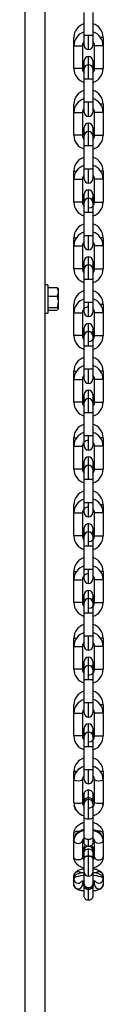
# Model space of a CAD drawing. Header units: inches. Extents: x 170 to 288, y 234 to 248.
# Tile 387 of 480: x 256.164 to 256.2117, y 241.2597 to 241.8596. Entities that reach past the tile are written whole.
import ezdxf

# ---------------------------------------------------------------- set-up
doc = ezdxf.new("R2010")
doc.units = ezdxf.units.IN
doc.header["$LTSCALE"] = 0.25
doc.header["$MEASUREMENT"] = 0
doc.layers.add('STANDARD Z GUIDE MOTOR RH', color=7, linetype='Continuous')

msp = doc.modelspace()

# ---------------------------------------------------------------- linework, layer by layer
at = {"layer": 'STANDARD Z GUIDE MOTOR RH'}
for p, q in [((256.16398, 242.15111), (256.16398, 240.74778)), ((256.17628, 242.15111), (256.17628, 240.74778)), ((256.20018, 241.8444), (256.20018, 241.86401)), ((256.20543, 241.86401), (256.20543, 241.85009)), ((256.19389, 241.84367), (256.19389, 241.84868)), ((256.20018, 241.85009), (256.20281, 241.85009)), ((256.20281, 241.8413), (256.20281, 241.85009)), ((256.20543, 241.85009), (256.20543, 241.84393)), ((256.21173, 241.84868), (256.21017, 241.84868)), ((256.21173, 241.84868), (256.21173, 241.84367)), ((256.19388, 241.82976), (256.19389, 241.84367)), ((256.19389, 241.84367), (256.19913, 241.84367)), ((256.19913, 241.84367), (256.19913, 241.82976)), ((256.20648, 241.82976), (256.20648, 241.84367)), ((256.21173, 241.84367), (256.20648, 241.84367)), ((256.21173, 241.84367), (256.21173, 241.82976)), ((256.20019, 241.8346), (256.20018, 241.83452)), ((256.20018, 241.82455), (256.20018, 241.83452)), ((256.20281, 241.83218), (256.20281, 241.83714)), ((256.20543, 241.83452), (256.20543, 241.82334)), ((256.19913, 241.82976), (256.19388, 241.82976)), ((256.20018, 241.80327), (256.20018, 241.82334)), ((256.20543, 241.82334), (256.20018, 241.82334)), ((256.20543, 241.82334), (256.20543, 241.80943)), ((256.20018, 241.80943), (256.20543, 241.80943)), ((256.20281, 241.80064), (256.20281, 241.80943)), ((256.20543, 241.80943), (256.20543, 241.80327)), ((256.19388, 241.80301), (256.19388, 241.80802)), ((256.19388, 241.7891), (256.19388, 241.80301)), ((256.19913, 241.80301), (256.19913, 241.7891)), ((256.20648, 241.7891), (256.20648, 241.80301)), ((256.21173, 241.80802), (256.21017, 241.80802)), ((256.21173, 241.80802), (256.21173, 241.80301)), ((256.21173, 241.80301), (256.21173, 241.7891)), ((256.20281, 241.79152), (256.20281, 241.79648)), ((256.20018, 241.79394), (256.20018, 241.79386)), ((256.20018, 241.78936), (256.20018, 241.79386)), ((256.20543, 241.79386), (256.20543, 241.78268)), ((256.20018, 241.78268), (256.20018, 241.78885)), ((256.20648, 241.7891), (256.21173, 241.7891)), ((256.20018, 241.76877), (256.20018, 241.78268)), ((256.20381, 241.78268), (256.20018, 241.78268)), ((256.20543, 241.78268), (256.20543, 241.76877)), ((256.19388, 241.76235), (256.19388, 241.76736)), ((256.19388, 241.76736), (256.19545, 241.76736)), ((256.20018, 241.7626), (256.20018, 241.76877)), ((256.20281, 241.75998), (256.20281, 241.76877)), ((256.20543, 241.76877), (256.20543, 241.7626)), ((256.21173, 241.76736), (256.21017, 241.76736)), ((256.21173, 241.76736), (256.21173, 241.76235)), ((256.19388, 241.74844), (256.19388, 241.76235)), ((256.19388, 241.76235), (256.19913, 241.76235)), ((256.19913, 241.76235), (256.19913, 241.74844)), ((256.20648, 241.74844), (256.20648, 241.76235)), ((256.21173, 241.76235), (256.21173, 241.74844)), ((256.20018, 241.75319), (256.20018, 241.75328)), ((256.20018, 241.7487), (256.20018, 241.75319)), ((256.20543, 241.75319), (256.20543, 241.74202)), ((256.20018, 241.74202), (256.20018, 241.74819)), ((256.20018, 241.72811), (256.20018, 241.74202)), ((256.20543, 241.74202), (256.20018, 241.74202)), ((256.20543, 241.74202), (256.20543, 241.72811)), ((256.19388, 241.72169), (256.19388, 241.72669)), ((256.19388, 241.72669), (256.19545, 241.72669)), ((256.20018, 241.72194), (256.20018, 241.72811)), ((256.20018, 241.72811), (256.20543, 241.72811)), ((256.20543, 241.72811), (256.20543, 241.72194)), ((256.21173, 241.72669), (256.21017, 241.72669)), ((256.21173, 241.72669), (256.21173, 241.72169)), ((256.19388, 241.70778), (256.19388, 241.72169)), ((256.19913, 241.72169), (256.19913, 241.70778)), ((256.20648, 241.70778), (256.20648, 241.72169)), ((256.21173, 241.72169), (256.20648, 241.72169)), ((256.21173, 241.72169), (256.21173, 241.70778)), ((256.20018, 241.71262), (256.20018, 241.71253)), ((256.20018, 241.70136), (256.20018, 241.71253)), ((256.20281, 241.71006), (256.20281, 241.71516)), ((256.20543, 241.71253), (256.20543, 241.70136)), ((256.19913, 241.70778), (256.19388, 241.70778)), ((256.20648, 241.70778), (256.21173, 241.70778)), ((256.20018, 241.68745), (256.20018, 241.70136)), ((256.20543, 241.70136), (256.20281, 241.70136)), ((256.20543, 241.70136), (256.20543, 241.68745)), ((256.17795, 241.69811), (256.17628, 241.69811)), ((256.17795, 241.69811), (256.17795, 241.68078)), ((256.17795, 241.69637), (256.18372, 241.69637)), ((256.18372, 241.69637), (256.18428, 241.69375)), ((256.18407, 241.69587), (256.18372, 241.69637)), ((256.18428, 241.69569), (256.18415, 241.69592)), ((256.18428, 241.69569), (256.18428, 241.68319)), ((256.17795, 241.69114), (256.18372, 241.69114)), ((256.17795, 241.68421), (256.18372, 241.68421)), ((256.17795, 241.68252), (256.18372, 241.68252)), ((256.18372, 241.68421), (256.18428, 241.68337)), ((256.18381, 241.68264), (256.18372, 241.68252)), ((256.18415, 241.68297), (256.18428, 241.68319)), ((256.19388, 241.68103), (256.19388, 241.68603)), ((256.20018, 241.68128), (256.20018, 241.68745)), ((256.20018, 241.68745), (256.20543, 241.68745)), ((256.20543, 241.68745), (256.20543, 241.68128)), ((256.21173, 241.68603), (256.21017, 241.68603)), ((256.21173, 241.68603), (256.21173, 241.68103)), ((256.17628, 241.68078), (256.17795, 241.68078)), ((256.19388, 241.66712), (256.19388, 241.68103)), ((256.19913, 241.68103), (256.19913, 241.66712)), ((256.20648, 241.66712), (256.20648, 241.68103)), ((256.21173, 241.68103), (256.21173, 241.66712)), ((256.20018, 241.67195), (256.20018, 241.67187)), ((256.20018, 241.66737), (256.20018, 241.67187)), ((256.20281, 241.6694), (256.20281, 241.6745)), ((256.20543, 241.67187), (256.20543, 241.6607)), ((256.20018, 241.6607), (256.20018, 241.66687)), ((256.20018, 241.64679), (256.20018, 241.6607)), ((256.20543, 241.6607), (256.20018, 241.6607)), ((256.20543, 241.6607), (256.20543, 241.64679)), ((256.20018, 241.64062), (256.20018, 241.64679)), ((256.20018, 241.64679), (256.20281, 241.64679)), ((256.20543, 241.64679), (256.20543, 241.64062)), ((256.19388, 241.64037), (256.19388, 241.64537)), ((256.19388, 241.64537), (256.19545, 241.64537)), ((256.21173, 241.64537), (256.21017, 241.64537)), ((256.21173, 241.64537), (256.21173, 241.64037)), ((256.19388, 241.62646), (256.19388, 241.64037)), ((256.19388, 241.64037), (256.19913, 241.64037)), ((256.19913, 241.64037), (256.19913, 241.62646)), ((256.20648, 241.62646), (256.20648, 241.64037)), ((256.21173, 241.64037), (256.20648, 241.64037)), ((256.21173, 241.64037), (256.21173, 241.62646)), ((256.20018, 241.63129), (256.20018, 241.63121)), ((256.20018, 241.62004), (256.20018, 241.63121)), ((256.20281, 241.62874), (256.20281, 241.63383)), ((256.20543, 241.63121), (256.20543, 241.62004)), ((256.19913, 241.62646), (256.19388, 241.62646)), ((256.20018, 241.60613), (256.20018, 241.62004)), ((256.20543, 241.62004), (256.20018, 241.62004)), ((256.20543, 241.62004), (256.20543, 241.60613)), ((256.19388, 241.59971), (256.19388, 241.60471)), ((256.20018, 241.59996), (256.20018, 241.60613)), ((256.20018, 241.60613), (256.20543, 241.60613)), ((256.20543, 241.60613), (256.20543, 241.59996)), ((256.21173, 241.60471), (256.21017, 241.60471)), ((256.21173, 241.60471), (256.21173, 241.59971)), ((256.19388, 241.5858), (256.19388, 241.59971)), ((256.19913, 241.59971), (256.19913, 241.5858)), ((256.20648, 241.5858), (256.20648, 241.59971)), ((256.21173, 241.59971), (256.21173, 241.5858)), ((256.20281, 241.58808), (256.20281, 241.59317)), ((256.20018, 241.59063), (256.20018, 241.59055)), ((256.20018, 241.57938), (256.20018, 241.59055)), ((256.20543, 241.59008), (256.20543, 241.57938)), ((256.20648, 241.5858), (256.21173, 241.5858)), ((256.20018, 241.56546), (256.20018, 241.57938)), ((256.20381, 241.57938), (256.20018, 241.57938)), ((256.20543, 241.57938), (256.20543, 241.56546)), ((256.19388, 241.55904), (256.19388, 241.56405)), ((256.20018, 241.5593), (256.20018, 241.56546)), ((256.20543, 241.56546), (256.20543, 241.5593)), ((256.21173, 241.56405), (256.21017, 241.56405)), ((256.21173, 241.56405), (256.21173, 241.55904)), ((256.19388, 241.54513), (256.19388, 241.55904)), ((256.19388, 241.55904), (256.19913, 241.55904)), ((256.19913, 241.55904), (256.19913, 241.54513)), ((256.20648, 241.54513), (256.20648, 241.55904)), ((256.21173, 241.55904), (256.21173, 241.54513)), ((256.2028, 241.54755), (256.2028, 241.55251)), ((256.20018, 241.54989), (256.20018, 241.54997)), ((256.20018, 241.53871), (256.20018, 241.54989)), ((256.20543, 241.54808), (256.20543, 241.53871)), ((256.20018, 241.5248), (256.20018, 241.53871)), ((256.20543, 241.53871), (256.20018, 241.53871)), ((256.20543, 241.53871), (256.20543, 241.5248)), ((256.19388, 241.51838), (256.19388, 241.52339)), ((256.19388, 241.52339), (256.19544, 241.52339)), ((256.20018, 241.51864), (256.20018, 241.5248)), ((256.20018, 241.5248), (256.20543, 241.5248)), ((256.20543, 241.5248), (256.20543, 241.51864)), ((256.21173, 241.52339), (256.21016, 241.52339)), ((256.21173, 241.52339), (256.21173, 241.51838)), ((256.19388, 241.50447), (256.19388, 241.51838)), ((256.19913, 241.51838), (256.19913, 241.50447)), ((256.20648, 241.50447), (256.20648, 241.51838)), ((256.21173, 241.51838), (256.20648, 241.51838)), ((256.21173, 241.51838), (256.21173, 241.50447)), ((256.20018, 241.50931), (256.20018, 241.50923)), ((256.20018, 241.49805), (256.20018, 241.50923)), ((256.2028, 241.49977), (256.2028, 241.51185)), ((256.19913, 241.50447), (256.19388, 241.50447)), ((256.20543, 241.50648), (256.20543, 241.49805)), ((256.20648, 241.50447), (256.21173, 241.50447)), ((256.20018, 241.48414), (256.20018, 241.49805)), ((256.20543, 241.49805), (256.2028, 241.49805)), ((256.20543, 241.49805), (256.20543, 241.48414)), ((256.19388, 241.46381), (256.19388, 241.48273)), ((256.20018, 241.47797), (256.20018, 241.48414)), ((256.20018, 241.48414), (256.20543, 241.48414)), ((256.20543, 241.48414), (256.20543, 241.47797)), ((256.21173, 241.48273), (256.21016, 241.48273)), ((256.21173, 241.48273), (256.21173, 241.47772)), ((256.19388, 241.47772), (256.19913, 241.47772)), ((256.19913, 241.47772), (256.19913, 241.46381)), ((256.20648, 241.46381), (256.20648, 241.47772)), ((256.21173, 241.47772), (256.21173, 241.46381)), ((256.20018, 241.46865), (256.20018, 241.46856)), ((256.20018, 241.45739), (256.20018, 241.46856)), ((256.2028, 241.45911), (256.2028, 241.47119)), ((256.20543, 241.46476), (256.20543, 241.45739)), ((256.20018, 241.44348), (256.20018, 241.45739)), ((256.20543, 241.45739), (256.20018, 241.45739)), ((256.20543, 241.45739), (256.20543, 241.44348)), ((256.20018, 241.43731), (256.20018, 241.44348)), ((256.20018, 241.44348), (256.20381, 241.44348)), ((256.20543, 241.44348), (256.20543, 241.43731)), ((256.19388, 241.42315), (256.19388, 241.44207)), ((256.19388, 241.43706), (256.19913, 241.43706)), ((256.19913, 241.43706), (256.19913, 241.42315)), ((256.20648, 241.42315), (256.20648, 241.43706)), ((256.21173, 241.43706), (256.20648, 241.43706)), ((256.21173, 241.44207), (256.21173, 241.43706)), ((256.21173, 241.43706), (256.21173, 241.42315)), ((256.2028, 241.42543), (256.2028, 241.43053)), ((256.20018, 241.42799), (256.20018, 241.4279)), ((256.20018, 241.4234), (256.20018, 241.4279)), ((256.2028, 241.41672), (256.2028, 241.42552)), ((256.19913, 241.42315), (256.19388, 241.42315)), ((256.20018, 241.41672), (256.20018, 241.4229)), ((256.20543, 241.42294), (256.20543, 241.41672)), ((256.20018, 241.40281), (256.20018, 241.41672)), ((256.20543, 241.41672), (256.20543, 241.40281)), ((256.19388, 241.39699), (256.19388, 241.40142)), ((256.20018, 241.39665), (256.20018, 241.40281)), ((256.20543, 241.40281), (256.20543, 241.39665)), ((256.21173, 241.40142), (256.21173, 241.39699)), ((256.19388, 241.38273), (256.19388, 241.39644)), ((256.19913, 241.39644), (256.19919, 241.39712)), ((256.19913, 241.39644), (256.19913, 241.38273)), ((256.19929, 241.39736), (256.1992, 241.39713)), ((256.20641, 241.39712), (256.20648, 241.39644)), ((256.20648, 241.38273), (256.20648, 241.39644)), ((256.21173, 241.39644), (256.21173, 241.38273)), ((256.2028, 241.38449), (256.2028, 241.39031)), ((256.20018, 241.38698), (256.20018, 241.38709)), ((256.20018, 241.38505), (256.20018, 241.38698)), ((256.20018, 241.37368), (256.20018, 241.38673)), ((256.20543, 241.38769), (256.20543, 241.383)), ((256.21159, 241.38121), (256.21173, 241.38273)), ((256.20543, 241.38221), (256.20543, 241.37368)), ((256.21159, 241.38158), (256.21156, 241.38104)), ((256.20018, 241.36155), (256.20018, 241.37368)), ((256.20543, 241.37368), (256.20543, 241.36155)), ((256.19388, 241.36354), (256.194, 241.36468)), ((256.19397, 241.3639), (256.19405, 241.36485)), ((256.19388, 241.3601), (256.19388, 241.36354)), ((256.19388, 241.34945), (256.19388, 241.35952)), ((256.19913, 241.35952), (256.19913, 241.34945)), ((256.20018, 241.35841), (256.20018, 241.36155)), ((256.2028, 241.35578), (256.2028, 241.36027)), ((256.20543, 241.36155), (256.20543, 241.35841)), ((256.20648, 241.34945), (256.20648, 241.35952)), ((256.21173, 241.36354), (256.21173, 241.35965)), ((256.21173, 241.35952), (256.21173, 241.34945)), ((256.20018, 241.34623), (256.20018, 241.35486)), ((256.2028, 241.3378), (256.2028, 241.34983)), ((256.20018, 241.3257), (256.20018, 241.34502)), ((256.20543, 241.34079), (256.20543, 241.3257)), ((256.19388, 241.33621), (256.19388, 241.33793)), ((256.19388, 241.33267), (256.19388, 241.33608)), ((256.19913, 241.33463), (256.19913, 241.33267)), ((256.20648, 241.33267), (256.20648, 241.33464)), ((256.21173, 241.33793), (256.21173, 241.33619)), ((256.21173, 241.33608), (256.21173, 241.33267)), ((256.2028, 241.32958), (256.2028, 241.33078)), ((256.2028, 241.32308), (256.2028, 241.32957)), ((256.20543, 241.33165), (256.20542, 241.33165))]:
    msp.add_line(p, q, dxfattribs=at)
at = {"layer": 'STANDARD Z GUIDE MOTOR RH', "flags": 128}
for points in [[(256.20281, 241.85009), (256.20381, 241.85009), (256.20543, 241.85009)], [(256.20018, 241.84393), (256.20018, 241.84405), (256.20018, 241.8444)], [(256.20281, 241.83214), (256.2018, 241.83194), (256.20097, 241.83138)], [(256.20281, 241.82334), (256.20281, 241.83147), (256.20281, 241.83197), (256.20281, 241.83214)], [(256.20648, 241.82976), (256.21011, 241.82976), (256.21096, 241.82976), (256.21173, 241.82976)], [(256.20018, 241.82334), (256.20018, 241.82455)], [(256.19388, 241.80301), (256.19651, 241.80301), (256.19751, 241.80301), (256.19913, 241.80301)], [(256.21173, 241.80301), (256.20725, 241.80301), (256.20668, 241.80301), (256.20648, 241.80301)], [(256.20281, 241.79148), (256.2018, 241.79128), (256.20097, 241.79072)], [(256.20281, 241.78268), (256.20281, 241.7889), (256.20281, 241.78999), (256.20281, 241.79148)], [(256.19913, 241.7891), (256.19408, 241.7891), (256.19388, 241.7891)], [(256.20543, 241.78268), (256.20466, 241.78268), (256.20381, 241.78268)], [(256.20018, 241.76877), (256.20095, 241.76877), (256.2018, 241.76877), (256.20543, 241.76877)], [(256.21173, 241.76235), (256.21153, 241.76235), (256.21096, 241.76235), (256.20648, 241.76235)], [(256.20281, 241.74703), (256.20281, 241.74874), (256.20281, 241.75582)], [(256.19913, 241.74844), (256.19836, 241.74844), (256.19751, 241.74844), (256.19388, 241.74844)], [(256.20281, 241.75081), (256.2018, 241.75061), (256.20097, 241.75006)], [(256.20281, 241.74202), (256.20281, 241.74824), (256.20281, 241.74933)], [(256.20648, 241.74844), (256.2081, 241.74844), (256.20911, 241.74844), (256.21173, 241.74844)], [(256.20281, 241.71932), (256.20281, 241.72639), (256.20281, 241.72811)], [(256.19388, 241.72169), (256.19408, 241.72169), (256.19465, 241.72169), (256.19913, 241.72169)], [(256.20281, 241.71015), (256.2018, 241.70995), (256.20097, 241.7094)], [(256.20281, 241.70136), (256.20281, 241.70624), (256.20281, 241.70758), (256.20281, 241.71015)], [(256.20281, 241.70136), (256.2018, 241.70136), (256.20018, 241.70136)], [(256.20281, 241.67866), (256.20281, 241.68573), (256.20281, 241.68745)], [(256.19388, 241.68103), (256.19836, 241.68103), (256.19893, 241.68103), (256.19913, 241.68103)], [(256.21173, 241.68103), (256.21011, 241.68103), (256.20911, 241.68103), (256.20648, 241.68103)], [(256.19913, 241.66712), (256.19651, 241.66712), (256.1955, 241.66712), (256.19388, 241.66712)], [(256.20281, 241.66949), (256.2018, 241.66929), (256.20097, 241.66874)], [(256.20281, 241.6607), (256.20281, 241.66406), (256.20281, 241.66558), (256.20281, 241.66949)], [(256.20648, 241.66712), (256.20668, 241.66712), (256.20725, 241.66712), (256.21173, 241.66712)], [(256.20281, 241.63799), (256.20281, 241.64342), (256.20281, 241.64507), (256.20281, 241.64679)], [(256.20281, 241.64679), (256.20381, 241.64679), (256.20543, 241.64679)], [(256.20281, 241.62883), (256.2018, 241.62863), (256.20097, 241.62808)], [(256.20281, 241.62004), (256.20281, 241.6234), (256.20281, 241.62492), (256.20281, 241.62883)], [(256.20648, 241.62646), (256.21011, 241.62646), (256.21096, 241.62646), (256.21173, 241.62646)], [(256.19388, 241.60471), (256.19408, 241.60471), (256.19544, 241.60471)], [(256.20281, 241.59733), (256.20281, 241.60276), (256.20281, 241.60441), (256.20281, 241.60613)], [(256.19388, 241.59971), (256.19651, 241.59971), (256.19751, 241.59971), (256.19913, 241.59971)], [(256.21173, 241.59971), (256.2081, 241.59971), (256.20725, 241.59971), (256.20648, 241.59971)], [(256.20281, 241.58817), (256.2018, 241.58797), (256.20097, 241.58742)], [(256.2028, 241.57938), (256.2028, 241.58109), (256.20281, 241.58274), (256.20281, 241.58817)], [(256.20543, 241.59055), (256.20543, 241.59043), (256.20543, 241.59008)], [(256.19913, 241.5858), (256.19465, 241.5858), (256.19408, 241.5858), (256.19388, 241.5858)], [(256.20543, 241.57938), (256.20466, 241.57938), (256.20381, 241.57938)], [(256.20018, 241.56546), (256.20095, 241.56546), (256.2018, 241.56546), (256.20543, 241.56546)], [(256.2028, 241.55667), (256.2028, 241.56058), (256.2028, 241.5621), (256.2028, 241.56546)], [(256.21173, 241.55904), (256.21153, 241.55904), (256.21096, 241.55904), (256.20648, 241.55904)], [(256.19913, 241.54513), (256.19893, 241.54513), (256.19836, 241.54513), (256.19388, 241.54513)], [(256.2028, 241.54751), (256.2018, 241.54731), (256.20097, 241.54675)], [(256.2028, 241.53871), (256.2028, 241.54043), (256.2028, 241.54208), (256.2028, 241.54751)], [(256.20543, 241.54989), (256.20543, 241.54885), (256.20543, 241.54808)], [(256.20648, 241.54513), (256.2081, 241.54513), (256.2091, 241.54513), (256.21173, 241.54513)], [(256.2028, 241.51601), (256.2028, 241.51859), (256.2028, 241.51992), (256.2028, 241.5248)], [(256.19388, 241.51838), (256.19465, 241.51838), (256.1955, 241.51838), (256.19913, 241.51838)], [(256.20543, 241.50923), (256.20543, 241.50742), (256.20543, 241.50648)], [(256.2028, 241.50685), (256.2018, 241.50665), (256.20097, 241.50609)], [(256.2028, 241.49805), (256.2018, 241.49805), (256.20018, 241.49805)], [(256.2028, 241.49805), (256.2028, 241.49977)], [(256.19388, 241.48273), (256.19465, 241.48273), (256.19544, 241.48273)], [(256.2028, 241.47535), (256.2028, 241.47792), (256.2028, 241.47926), (256.2028, 241.48414)], [(256.21173, 241.47772), (256.21011, 241.47772), (256.2091, 241.47772), (256.20648, 241.47772)], [(256.20543, 241.46856), (256.20543, 241.46582), (256.20543, 241.46476)], [(256.19913, 241.46381), (256.19751, 241.46381), (256.1965, 241.46381), (256.19388, 241.46381)], [(256.2028, 241.46618), (256.2018, 241.46598), (256.20096, 241.46543)], [(256.20648, 241.46381), (256.20668, 241.46381), (256.20725, 241.46381), (256.21173, 241.46381)], [(256.2028, 241.45739), (256.2028, 241.45911)], [(256.2028, 241.43469), (256.2028, 241.43617), (256.2028, 241.43726), (256.2028, 241.44348)], [(256.20381, 241.44348), (256.20466, 241.44348), (256.20543, 241.44348)], [(256.21173, 241.44207), (256.21153, 241.44206), (256.21016, 241.44206)], [(256.2028, 241.42552), (256.2018, 241.42532), (256.20096, 241.42477)], [(256.20543, 241.4279), (256.20543, 241.42409), (256.20543, 241.42294)], [(256.20648, 241.42315), (256.21096, 241.42315), (256.21153, 241.42315), (256.21173, 241.42315)], [(256.2028, 241.39403), (256.2028, 241.39469), (256.2028, 241.3955), (256.2028, 241.40281)], [(256.20018, 241.38673), (256.20018, 241.38714), (256.20018, 241.38769)], [(256.2028, 241.37239), (256.2028, 241.37397), (256.2028, 241.37565), (256.2028, 241.38436)], [(256.2028, 241.37239), (256.2018, 241.37249), (256.20095, 241.37277), (256.20038, 241.37318), (256.20018, 241.37368)], [(256.20543, 241.37368), (256.20523, 241.37318), (256.20466, 241.37277), (256.20381, 241.37249), (256.2028, 241.37239)], [(256.20018, 241.36562), (256.19931, 241.3654), (256.19779, 241.36481), (256.19645, 241.36402), (256.19536, 241.36305), (256.19455, 241.36195), (256.19405, 241.36076), (256.19388, 241.35952)], [(256.19388, 241.36354), (256.19408, 241.36418), (256.19465, 241.36473), (256.1955, 241.36509), (256.1965, 241.36522), (256.19729, 241.36514)], [(256.21173, 241.35952), (256.21156, 241.36076), (256.21106, 241.36195), (256.21024, 241.36305), (256.20915, 241.36402), (256.20782, 241.36481), (256.2063, 241.3654), (256.20543, 241.36562)], [(256.21173, 241.36354), (256.21153, 241.36418), (256.21096, 241.36473), (256.21011, 241.36509), (256.2091, 241.36522), (256.20832, 241.36514)], [(256.21149, 241.36507), (256.21156, 241.36485), (256.21173, 241.36354)], [(256.19388, 241.35952), (256.19408, 241.35883), (256.19465, 241.35824), (256.1955, 241.35785), (256.1965, 241.35771), (256.19751, 241.35785), (256.19836, 241.35824), (256.19893, 241.35883), (256.19913, 241.35952)], [(256.20018, 241.36155), (256.20038, 241.36106), (256.20095, 241.36064), (256.2018, 241.36036), (256.2028, 241.36027)], [(256.2028, 241.36027), (256.20381, 241.36036), (256.20466, 241.36064), (256.20523, 241.36106), (256.20543, 241.36155)], [(256.21173, 241.35952), (256.21153, 241.35883), (256.21096, 241.35824), (256.21011, 241.35785), (256.2091, 241.35771), (256.2081, 241.35785), (256.20724, 241.35824), (256.20668, 241.35883), (256.20648, 241.35952)], [(256.2028, 241.35006), (256.2028, 241.35353), (256.2028, 241.35412), (256.2028, 241.35441)], [(256.20543, 241.35486), (256.20543, 241.34129), (256.20543, 241.34016)], [(256.19913, 241.34945), (256.19893, 241.34876), (256.19836, 241.34817), (256.19751, 241.34778), (256.1965, 241.34764), (256.1955, 241.34778), (256.19465, 241.34817), (256.19408, 241.34876), (256.19388, 241.34945)], [(256.2028, 241.35006), (256.2018, 241.34996), (256.20095, 241.34967), (256.20038, 241.34924), (256.20018, 241.34873)], [(256.2028, 241.34983), (256.2018, 241.34973), (256.20095, 241.34944), (256.20038, 241.34901), (256.20018, 241.34851)], [(256.20543, 241.34873), (256.20523, 241.34924), (256.20466, 241.34967), (256.20381, 241.34996), (256.2028, 241.35006)], [(256.20543, 241.34851), (256.20523, 241.34901), (256.20466, 241.34944), (256.20381, 241.34973), (256.2028, 241.34983)], [(256.20648, 241.34945), (256.20668, 241.34876), (256.20724, 241.34817), (256.2081, 241.34778), (256.2091, 241.34764), (256.21011, 241.34778), (256.21096, 241.34817), (256.21153, 241.34876), (256.21173, 241.34945)], [(256.20018, 241.34502), (256.20018, 241.34623)], [(256.20543, 241.342), (256.20543, 241.34079)], [(256.20543, 241.34166), (256.20543, 241.34078)], [(256.20018, 241.33814), (256.19931, 241.33806), (256.19779, 241.33787), (256.19645, 241.3376), (256.19536, 241.33727), (256.19455, 241.3369), (256.19405, 241.3365), (256.19388, 241.33608)], [(256.21173, 241.33608), (256.21156, 241.3365), (256.21106, 241.3369), (256.21024, 241.33727), (256.20915, 241.3376), (256.20782, 241.33787), (256.2063, 241.33806), (256.20543, 241.33814)]]:
    msp.add_lwpolyline(points, dxfattribs=at)
at = {"layer": 'STANDARD Z GUIDE MOTOR RH'}
for centre, radius, start, end in [((256.20268, 241.84868), 0.00879, 106.47325, 179.99914), ((256.20294, 241.84868), 0.00879, 359.99914, 73.52503), ((256.20268, 241.84367), 0.00879, 106.47325, 179.99914), ((256.20294, 241.84367), 0.00879, 359.99914, 73.52503), ((256.20268, 241.84367), 0.00354, 134.72566, 179.99914), ((255.35644, 241.84518), 0.84375, 359.91516, 0.06901), ((256.20294, 241.84367), 0.00354, 359.99914, 45.27422), ((256.20281, 241.84393), 0.00262, 179.99914, 359.99912), ((256.20268, 241.83477), 0.00354, 179.99914, 225.27423), ((256.20281, 241.83452), 0.00262, 359.99914, 179.99914), ((256.20294, 241.83477), 0.00354, 314.7227, 359.99914), ((256.20268, 241.82976), 0.00879, 179.99914, 253.52503), ((256.20268, 241.82976), 0.00354, 179.99914, 225.27422), ((256.20281, 241.82951), 0.00262, 359.99914, 179.99914), ((256.20281, 241.82951), 0.00262, 134.47583, 179.99914), ((256.20294, 241.82976), 0.00354, 314.72299, 359.99914), ((256.20294, 241.82976), 0.00879, 286.47325, 359.99914), ((256.20268, 241.80802), 0.00879, 106.47325, 179.99914), ((256.20294, 241.80802), 0.00879, 359.99914, 73.52503), ((256.20268, 241.80301), 0.00879, 106.47325, 179.99914), ((256.20294, 241.80301), 0.00879, 359.99914, 73.52503), ((256.20268, 241.80301), 0.00354, 134.7248, 179.99914), ((256.20281, 241.80327), 0.00262, 179.99914, 359.99912), ((256.20294, 241.80301), 0.00354, 359.99914, 45.27516), ((256.20281, 241.79386), 0.00262, 359.99914, 179.99914), ((256.20268, 241.79411), 0.00354, 179.99914, 225.27545), ((256.20281, 241.78885), 0.00262, 359.99914, 179.99914), ((256.20281, 241.78885), 0.00262, 134.47583, 179.99914), ((256.20294, 241.79411), 0.00354, 314.72378, 359.99914), ((256.20268, 241.7891), 0.00879, 179.99914, 253.52503), ((256.20268, 241.7891), 0.00354, 179.99914, 225.27306), ((256.20294, 241.7891), 0.00354, 314.72485, 359.99914), ((256.20294, 241.7891), 0.00879, 286.47325, 359.99914), ((256.20268, 241.76736), 0.00879, 106.47325, 179.99914), ((256.20294, 241.76736), 0.00879, 359.99914, 73.52503), ((256.20268, 241.76235), 0.00879, 106.47325, 179.99914), ((256.20294, 241.76235), 0.00879, 359.99914, 73.52503), ((256.20268, 241.76235), 0.00354, 134.72535, 179.99914), ((256.20281, 241.7626), 0.00262, 179.99914, 359.99912), ((256.20294, 241.76235), 0.00354, 359.99914, 45.27511), ((256.20281, 241.75319), 0.00262, 359.99914, 179.99914), ((256.20268, 241.74844), 0.00879, 179.99914, 253.52503), ((256.20268, 241.75345), 0.00354, 179.99914, 225.27423), ((256.20268, 241.74844), 0.00354, 179.99914, 225.27422), ((256.20281, 241.74819), 0.00262, 359.99914, 179.99914), ((256.20281, 241.74819), 0.00262, 134.47583, 179.99914), ((256.20294, 241.74844), 0.00354, 269.99914, 359.99914), ((256.20294, 241.75345), 0.00354, 295.18528, 359.99914), ((256.20294, 241.74844), 0.00879, 286.47325, 359.99914), ((256.20268, 241.72669), 0.00879, 106.47325, 179.99914), ((256.20294, 241.72669), 0.00879, 359.99914, 73.52503), ((256.20268, 241.72169), 0.00879, 106.47325, 179.99914), ((256.20294, 241.72169), 0.00879, 359.99914, 73.52503), ((256.20268, 241.72169), 0.00354, 134.72555, 179.99914), ((256.20281, 241.72194), 0.00262, 179.99914, 359.99912), ((256.20294, 241.72169), 0.00354, 359.99914, 45.27422), ((256.20268, 241.71278), 0.00354, 179.99914, 225.27452), ((256.20281, 241.71253), 0.00262, 359.99914, 179.99914), ((256.20294, 241.71278), 0.00354, 314.72287, 359.99914), ((256.20268, 241.70778), 0.00879, 179.99914, 253.52503), ((256.20268, 241.70778), 0.00354, 179.99914, 225.27422), ((256.20281, 241.70753), 0.00262, 359.99914, 179.99914), ((256.20281, 241.70753), 0.00262, 134.47583, 179.99914), ((256.20294, 241.70778), 0.00354, 314.72315, 359.99914), ((256.20294, 241.70778), 0.00879, 286.47325, 359.99914), ((256.20268, 241.68603), 0.00879, 106.47325, 179.99914), ((256.20294, 241.68603), 0.00879, 359.99914, 73.52503), ((256.20268, 241.68103), 0.00879, 106.47325, 179.99914), ((256.20294, 241.68103), 0.00879, 359.99914, 73.52503), ((256.20268, 241.68103), 0.00354, 89.99914, 179.99914), ((256.20294, 241.68103), 0.00354, 359.99914, 45.27422), ((256.20281, 241.68128), 0.00262, 179.99914, 359.99912), ((256.20268, 241.67212), 0.00354, 179.99914, 225.27423), ((256.20281, 241.67187), 0.00262, 359.99914, 179.99914), ((256.20294, 241.67212), 0.00354, 295.18049, 359.99914), ((256.20268, 241.66712), 0.00879, 179.99914, 253.52503), ((256.20268, 241.66712), 0.00354, 179.99914, 225.27368), ((256.20281, 241.66687), 0.00262, 359.99914, 179.99914), ((256.20281, 241.66687), 0.00262, 134.47583, 179.99914), ((256.20294, 241.66712), 0.00354, 269.99914, 359.99914), ((256.20294, 241.66712), 0.00879, 286.47325, 359.99914), ((256.20267, 241.64537), 0.00879, 106.47325, 179.99914), ((256.20294, 241.64537), 0.00879, 359.99914, 73.52503), ((256.20267, 241.64037), 0.00879, 106.47325, 179.99914), ((256.20294, 241.64037), 0.00879, 359.99914, 73.52503), ((256.20267, 241.64037), 0.00354, 134.72533, 179.99914), ((256.20281, 241.64062), 0.00262, 179.99914, 359.99912), ((256.20294, 241.64037), 0.00354, 359.99914, 45.27486), ((256.20267, 241.63146), 0.00354, 179.99914, 225.27487), ((256.20281, 241.63121), 0.00262, 359.99914, 179.99914), ((256.20281, 241.6262), 0.00262, 359.99914, 179.99914), ((256.20294, 241.63146), 0.00354, 314.72491, 359.99914), ((256.20267, 241.62646), 0.00879, 179.99914, 253.52503), ((256.20267, 241.62646), 0.00354, 179.99914, 225.27422), ((256.20281, 241.6262), 0.00262, 134.47583, 179.99914), ((256.20294, 241.62646), 0.00354, 314.72312, 359.99914), ((256.20294, 241.62646), 0.00879, 286.47325, 359.99914), ((256.20267, 241.60471), 0.00879, 106.47325, 179.99914), ((256.20294, 241.60471), 0.00879, 359.99914, 73.52503), ((256.20267, 241.59971), 0.00879, 106.47325, 179.99914), ((256.20294, 241.59971), 0.00879, 359.99914, 73.52503), ((256.20267, 241.59971), 0.00354, 89.99914, 179.99914), ((256.20281, 241.59996), 0.00262, 179.99914, 359.99912), ((256.20294, 241.59971), 0.00354, 359.99914, 45.27563), ((256.20281, 241.59055), 0.00262, 359.99914, 179.99914), ((256.20267, 241.5908), 0.00354, 179.99914, 225.2744), ((256.20281, 241.58554), 0.00262, 359.99914, 179.99914), ((256.20281, 241.58554), 0.00262, 134.47583, 179.99914), ((256.20294, 241.5908), 0.00354, 314.7227, 359.99914), ((256.20267, 241.5858), 0.00879, 179.99914, 253.52503), ((256.20267, 241.5858), 0.00354, 179.99914, 225.27298), ((256.20294, 241.5858), 0.00354, 314.72569, 359.99914), ((256.20294, 241.5858), 0.00879, 286.47325, 359.99914), ((256.20267, 241.56405), 0.00879, 106.47325, 179.99914), ((256.20294, 241.56405), 0.00879, 359.99914, 73.52503), ((256.20267, 241.55904), 0.00879, 106.47325, 179.99914), ((256.20267, 241.55904), 0.00354, 89.99914, 179.99914), ((256.20294, 241.55904), 0.00879, 359.99914, 73.52503), ((256.2028, 241.5593), 0.00262, 179.99914, 359.99912), ((256.20294, 241.55904), 0.00354, 359.99914, 45.27422), ((256.2028, 241.54989), 0.00262, 359.99914, 179.99914), ((256.20267, 241.54513), 0.00879, 179.99914, 253.52503), ((256.20267, 241.55014), 0.00354, 179.99914, 225.27423), ((256.20267, 241.54513), 0.00354, 179.99914, 225.27308), ((256.2028, 241.54488), 0.00262, 359.99914, 179.99914), ((256.2028, 241.54488), 0.00262, 134.47583, 179.99914), ((256.20294, 241.54513), 0.00354, 269.99914, 359.99914), ((256.20294, 241.55014), 0.00354, 295.18078, 359.99914), ((256.20294, 241.54513), 0.00879, 286.47325, 359.99914), ((256.20267, 241.52339), 0.00879, 106.47325, 179.99914), ((256.20267, 241.51838), 0.00879, 106.47325, 179.99914), ((256.20294, 241.52339), 0.00879, 359.99914, 73.52503), ((256.20294, 241.51838), 0.00879, 359.99914, 73.52503), ((256.20267, 241.51838), 0.00354, 89.99914, 179.99914), ((256.20294, 241.51838), 0.00354, 359.99914, 45.2749), ((256.2028, 241.51864), 0.00262, 179.99914, 359.99912), ((256.20267, 241.50948), 0.00354, 179.99914, 225.27539), ((256.2028, 241.50923), 0.00262, 359.99914, 179.99914), ((256.20294, 241.50948), 0.00354, 295.18439, 359.99914), ((256.20267, 241.50447), 0.00879, 179.99914, 253.52503), ((256.20267, 241.50447), 0.00354, 179.99914, 225.27422), ((256.2028, 241.50422), 0.00262, 359.99914, 179.99914), ((256.2028, 241.50422), 0.00262, 134.47583, 179.99914), ((256.20294, 241.50447), 0.00354, 269.99914, 359.99914), ((256.20294, 241.50447), 0.00879, 286.47325, 359.99914), ((256.20267, 241.48273), 0.00879, 106.47325, 179.99914), ((256.20293, 241.48273), 0.00879, 359.99914, 73.52503), ((256.20267, 241.47772), 0.00879, 106.47325, 179.99914), ((256.20293, 241.47772), 0.00879, 359.99914, 73.52503), ((256.20267, 241.47772), 0.00354, 134.7254, 179.99914), ((256.20293, 241.47772), 0.00354, 359.99914, 45.27422), ((256.2028, 241.47797), 0.00262, 179.99914, 359.99912), ((256.20267, 241.46882), 0.00354, 179.99914, 225.27423), ((256.2028, 241.46856), 0.00262, 359.99914, 179.99914), ((256.20293, 241.46882), 0.00354, 295.18519, 359.99914), ((256.20267, 241.46381), 0.00879, 179.99914, 253.52503), ((256.20267, 241.46381), 0.00354, 179.99914, 225.27422), ((256.2028, 241.46356), 0.00262, 359.99914, 179.99914), ((256.2028, 241.46356), 0.00262, 134.47583, 179.99914), ((256.20293, 241.46381), 0.00354, 269.99914, 359.99914), ((256.20293, 241.46381), 0.00879, 286.47325, 359.99914), ((256.20267, 241.44207), 0.00879, 106.47325, 179.99914), ((256.20293, 241.44207), 0.00879, 359.99914, 73.52503), ((256.20267, 241.43706), 0.00879, 106.47325, 179.99914), ((256.20293, 241.43706), 0.00879, 359.99914, 73.52503), ((256.20267, 241.43706), 0.00354, 134.72469, 179.99914), ((256.2028, 241.43731), 0.00262, 179.99914, 359.99912), ((256.20293, 241.43706), 0.00354, 359.99914, 45.27422), ((256.2028, 241.4279), 0.00262, 359.99914, 179.99914), ((256.20267, 241.42815), 0.00354, 179.99914, 225.27514), ((256.2028, 241.4229), 0.00262, 90.00224, 179.99435), ((256.20279, 241.4229), 0.00261, 134.341, 180.12528), ((256.2028, 241.4229), 0.00262, 359.99206, 90.00452), ((256.20293, 241.42815), 0.00354, 295.1827, 359.99914), ((256.20267, 241.42315), 0.00879, 179.99914, 253.52503), ((256.20267, 241.42315), 0.00354, 179.99914, 225.27422), ((256.20293, 241.42315), 0.00354, 269.99914, 359.99914), ((256.20293, 241.42315), 0.00879, 286.47325, 359.99914), ((256.20222, 242.18577), 0.76904, 269.84758, 270.04314), ((256.20345, 242.15965), 0.74293, 269.95003, 270.15243), ((256.20265, 241.4014), 0.00877, 106.34627, 179.91086), ((256.20296, 241.40141), 0.00876, 0.06565, 73.67346), ((256.20256, 241.39641), 0.00868, 105.9366, 179.76056), ((256.19555, 241.39544), 0.00621, 87.53455, 105.63845), ((256.20218, 242.17365), 0.77084, 269.85123, 270.04633), ((256.20349, 242.10458), 0.70177, 269.94409, 270.15837), ((256.20302, 241.39639), 0.0087, 0.33018, 74.89263), ((256.21005, 241.39543), 0.00622, 74.37612, 92.44175), ((256.1965, 241.40261), 0.0067, 246.92305, 293.07353), ((256.2028, 241.39665), 0.00262, 180.01303, 0.02021), ((256.2091, 241.4026), 0.0067, 246.91913, 293.07746), ((256.1965, 241.38889), 0.0067, 246.92569, 293.07431), ((256.20257, 241.38278), 0.0087, 180.31182, 249.48805), ((256.20267, 241.38757), 0.00354, 180.12208, 225.30788), ((256.20263, 241.38274), 0.0035, 180.26827, 225.5752), ((256.20148, 241.38371), 0.00138, 100.66066, 160.73631), ((256.20264, 241.38202), 0.00247, 86.34714, 175.80094), ((256.20264, 241.3819), 0.00247, 86.34714, 175.80094), ((256.20296, 241.38202), 0.00247, 4.18472, 93.66043), ((256.20296, 241.3819), 0.00247, 4.18218, 93.65909), ((256.20296, 241.38275), 0.00352, 269.59766, 359.59225), ((256.20414, 241.38372), 0.00136, 19.06705, 78.53366), ((256.20292, 241.38757), 0.00355, 314.80184, 359.7682), ((255.49951, 241.38288), 0.70592, 359.94523, 0.00949), ((256.2091, 241.38889), 0.0067, 246.92569, 293.07431), ((256.20252, 241.35357), 0.00235, 96.29776, 174.73833), ((256.20301, 241.35354), 0.00243, 5.96206, 94.92443), ((256.20144, 241.34957), 0.00231, 182.91488, 236.98933), ((256.20411, 241.3496), 0.00237, 303.77222, 356.33409), ((256.19651, 241.33782), 0.00263, 49.85079, 177.43229), ((256.19651, 241.33616), 0.00264, 181.79055, 315.07637), ((256.20263, 241.34026), 0.00247, 184.51405, 273.88352), ((256.20297, 241.34026), 0.00246, 266.10769, 355.49758), ((256.2091, 241.33615), 0.00263, 226.60561, 358.44409), ((256.20909, 241.33782), 0.00263, 2.55651, 129.88208), ((256.1965, 241.33274), 0.00263, 181.42133, 358.57525), ((256.20027, 241.33342), 0.00137, 213.02028, 266.68844), ((256.20263, 241.33324), 0.00246, 184.50242, 273.89231), ((256.20297, 241.33324), 0.00246, 266.09907, 355.49943), ((256.20524, 241.33357), 0.00153, 275.9048, 324.07382), ((256.2091, 241.33274), 0.00263, 181.41781, 358.57877)]:
    msp.add_arc(centre, radius, start, end, dxfattribs=at)
for points, knots in [([(256.18428, 241.69375), (256.18428, 241.69369), (256.18427, 241.69281), (256.18399, 241.69194), (256.18372, 241.69114)], [0, 0, 0, 0, 0.070193, 1, 1, 1, 1]), ([(256.18372, 241.69114), (256.18394, 241.6903), (256.18424, 241.68916), (256.18427, 241.68799), (256.18428, 241.68768)], [0, 0, 0, 0, 0.731378, 1, 1, 1, 1]), ([(256.18428, 241.68768), (256.18422, 241.68681), (256.18414, 241.68563), (256.18381, 241.68451), (256.18372, 241.68421)], [0, 0, 0, 0, 0.742464, 1, 1, 1, 1]), ([(256.18428, 241.68337), (256.18428, 241.68335), (256.18428, 241.68323), (256.18417, 241.68311), (256.18407, 241.68302)], [0, 0, 0, 0, 0.168511, 1, 1, 1, 1]), ([(256.19458, 241.39974), (256.19459, 241.39977), (256.19481, 241.4009), (256.19646, 241.40269), (256.19848, 241.40438), (256.19989, 241.40461), (256.20018, 241.40465)], [0, 0, 0, 0, 0.0122, 0.451097, 0.889467, 1, 1, 1, 1]), ([(256.20527, 241.40468), (256.2056, 241.40463), (256.20706, 241.4044), (256.20891, 241.40312), (256.20981, 241.40165), (256.21012, 241.40114)], [0, 0, 0, 0, 0.163752, 0.709385, 1, 1, 1, 1]), ([(256.20018, 241.39884), (256.19997, 241.39864), (256.19955, 241.39823), (256.19938, 241.39766), (256.19929, 241.39736)], [0, 0, 0, 0, 0.472318, 1, 1, 1, 1]), ([(256.20633, 241.39732), (256.20624, 241.39763), (256.20607, 241.39821), (256.20563, 241.39864), (256.20543, 241.39884)], [0, 0, 0, 0, 0.538886, 1, 1, 1, 1]), ([(256.20018, 241.38769), (256.20022, 241.38803), (256.2003, 241.38874), (256.20096, 241.38965), (256.2019, 241.39025), (256.20262, 241.39029), (256.20297, 241.39031)], [0, 0, 0, 0, 0.239268, 0.5, 0.760684, 1, 1, 1, 1]), ([(256.20264, 241.39031), (256.20298, 241.39029), (256.2037, 241.39025), (256.20465, 241.38965), (256.20531, 241.38874), (256.20539, 241.38803), (256.20543, 241.38769)], [0, 0, 0, 0, 0.239239, 0.500002, 0.7607, 1, 1, 1, 1]), ([(256.19916, 241.38266), (256.19918, 241.38234), (256.19923, 241.38165), (256.19964, 241.38083), (256.20004, 241.38045), (256.20018, 241.38032)], [0, 0, 0, 0, 0.375832, 0.790158, 1, 1, 1, 1]), ([(256.20018, 241.383), (256.20022, 241.38334), (256.2003, 241.38405), (256.20096, 241.38496), (256.2019, 241.38556), (256.20262, 241.3856), (256.20297, 241.38562)], [0, 0, 0, 0, 0.239259, 0.500023, 0.760698, 1, 1, 1, 1]), ([(256.20264, 241.38562), (256.20298, 241.3856), (256.2037, 241.38556), (256.20465, 241.38496), (256.20531, 241.38405), (256.20539, 241.38334), (256.20543, 241.383)], [0, 0, 0, 0, 0.239296, 0.499983, 0.760711, 1, 1, 1, 1]), ([(256.20529, 241.38018), (256.20535, 241.38022), (256.20582, 241.38051), (256.20635, 241.38145), (256.20646, 241.38235), (256.20652, 241.38281)], [0, 0, 0, 0, 0.078802, 0.54004, 1, 1, 1, 1]), ([(256.2117, 241.38273), (256.21171, 241.38262), (256.21177, 241.38186), (256.21149, 241.38051), (256.21084, 241.37881), (256.21017, 241.37766), (256.20967, 241.37717), (256.20959, 241.37708)], [0, 0, 0, 0, 0.053858, 0.368298, 0.657425, 0.944069, 1, 1, 1, 1]), ([(256.19548, 241.37785), (256.19536, 241.37798), (256.19456, 241.37885), (256.19428, 241.38003), (256.19405, 241.38104)], [0, 0, 0, 0, 0.1490486, 1, 1, 1, 1]), ([(256.20018, 241.37445), (256.20003, 241.37447), (256.19888, 241.37464), (256.19711, 241.37577), (256.19599, 241.3772), (256.19548, 241.37785)], [0, 0, 0, 0, 0.077289, 0.582453, 1, 1, 1, 1]), ([(256.20959, 241.37708), (256.20928, 241.37674), (256.2086, 241.37598), (256.20737, 241.37517), (256.20627, 241.37464), (256.20564, 241.37445), (256.20543, 241.37439)], [0, 0, 0, 0, 0.276749, 0.604826, 0.869996, 1, 1, 1, 1]), ([(256.19405, 241.36485), (256.19418, 241.36532), (256.19445, 241.36626), (256.19548, 241.36791), (256.19729, 241.36948), (256.19912, 241.37044), (256.20012, 241.37056), (256.20018, 241.37057)], [0, 0, 0, 0, 0.176136, 0.348049, 0.675522, 0.982332, 1, 1, 1, 1]), ([(256.20543, 241.37057), (256.20548, 241.37056), (256.20648, 241.37044), (256.20832, 241.36948), (256.21013, 241.36791), (256.21115, 241.36626), (256.21142, 241.36532), (256.21156, 241.36485)], [0, 0, 0, 0, 0.0176708, 0.324455, 0.6519566, 0.8238858, 1, 1, 1, 1]), ([(256.19393, 241.35958), (256.19393, 241.35993), (256.19393, 241.36076), (256.19439, 241.36204), (256.19517, 241.36334), (256.19624, 241.36445), (256.19749, 241.36532), (256.19875, 241.3659), (256.19966, 241.36621), (256.2001, 241.3663), (256.20018, 241.36632)], [0, 0, 0, 0, 0.107759, 0.26248, 0.419051, 0.57618, 0.728493, 0.872895, 0.977382, 1, 1, 1, 1]), ([(256.20536, 241.36633), (256.20547, 241.36631), (256.20601, 241.36619), (256.20694, 241.36587), (256.20813, 241.3653), (256.20924, 241.36454), (256.21022, 241.36358), (256.21101, 241.36245), (256.21154, 241.36116), (256.21174, 241.36016), (256.21172, 241.35961), (256.21171, 241.35952)], [0, 0, 0, 0, 0.032514, 0.153335, 0.277533, 0.409698, 0.546356, 0.686111, 0.828199, 0.973202, 1, 1, 1, 1]), ([(256.20018, 241.36075), (256.20003, 241.36066), (256.19969, 241.36046), (256.19937, 241.36012), (256.19917, 241.3598), (256.19913, 241.35963), (256.19913, 241.35954), (256.19913, 241.35952)], [0, 0, 0, 0, 0.178478, 0.400586, 0.638559, 0.911787, 1, 1, 1, 1]), ([(256.20647, 241.35946), (256.20647, 241.35952), (256.20648, 241.35965), (256.20639, 241.35992), (256.20603, 241.36034), (256.20569, 241.36064), (256.20543, 241.36076), (256.20543, 241.36076)], [0, 0, 0, 0, 0.211137, 0.516696, 0.749135, 0.999117, 1, 1, 1, 1]), ([(256.19914, 241.35286), (256.19914, 241.3528), (256.19913, 241.35262), (256.19925, 241.35231), (256.19957, 241.35185), (256.19997, 241.35156), (256.20018, 241.35141)], [0, 0, 0, 0, 0.154615, 0.465876, 0.724408, 1, 1, 1, 1]), ([(256.20297, 241.35579), (256.20262, 241.35581), (256.2019, 241.35584), (256.20095, 241.35644), (256.2003, 241.35735), (256.20022, 241.35807), (256.20018, 241.35841)], [0, 0, 0, 0, 0.2392369, 0.500002, 0.7607334, 1, 1, 1, 1]), ([(256.20018, 241.35486), (256.20021, 241.35521), (256.20027, 241.35588), (256.2007, 241.35639), (256.20091, 241.35664)], [0, 0, 0, 0, 0.520324, 1, 1, 1, 1]), ([(256.20018, 241.35179), (256.20022, 241.35213), (256.2003, 241.35284), (256.20095, 241.35375), (256.2019, 241.35435), (256.20262, 241.35439), (256.20297, 241.35441)], [0, 0, 0, 0, 0.239267, 0.499998, 0.760763, 1, 1, 1, 1]), ([(256.20543, 241.35841), (256.20539, 241.35807), (256.2053, 241.35735), (256.20465, 241.35644), (256.2037, 241.35584), (256.20298, 241.35581), (256.20264, 241.35579)], [0, 0, 0, 0, 0.239299, 0.499996, 0.760694, 1, 1, 1, 1]), ([(256.20264, 241.35441), (256.20298, 241.35439), (256.2037, 241.35435), (256.20465, 241.35375), (256.2053, 241.35284), (256.20539, 241.35213), (256.20543, 241.35179)], [0, 0, 0, 0, 0.239236, 0.499977, 0.760703, 1, 1, 1, 1]), ([(256.2047, 241.35664), (256.2049, 241.35639), (256.20533, 241.35588), (256.20539, 241.35521), (256.20543, 241.35486)], [0, 0, 0, 0, 0.4796387, 1, 1, 1, 1]), ([(256.20556, 241.35151), (256.20562, 241.35155), (256.20588, 241.35171), (256.20617, 241.35203), (256.20641, 241.35243), (256.20648, 241.35272), (256.20647, 241.3529), (256.20647, 241.35296)], [0, 0, 0, 0, 0.073973, 0.30441, 0.553055, 0.838948, 1, 1, 1, 1]), ([(256.20018, 241.34266), (256.19996, 241.34271), (256.19933, 241.34285), (256.19832, 241.34324), (256.19716, 241.34386), (256.19607, 241.34468), (256.19514, 241.34568), (256.19442, 241.34686), (256.19396, 241.34814), (256.19391, 241.34902), (256.19389, 241.34945)], [0, 0, 0, 0, 0.061642, 0.180723, 0.308937, 0.443366, 0.581982, 0.723386, 0.86715, 1, 1, 1, 1]), ([(256.19913, 241.34951), (256.19913, 241.34945), (256.19913, 241.34932), (256.19923, 241.34905), (256.1995, 241.34867), (256.19982, 241.34846), (256.19995, 241.34837)], [0, 0, 0, 0, 0.233554, 0.571555, 0.828672, 1, 1, 1, 1]), ([(256.20543, 241.34822), (256.20557, 241.3483), (256.2059, 241.3485), (256.20623, 241.34884), (256.20643, 241.34916), (256.20647, 241.34934), (256.20647, 241.34943), (256.20647, 241.34945)], [0, 0, 0, 0, 0.1727621, 0.3947003, 0.6322232, 0.9042787, 1, 1, 1, 1]), ([(256.21167, 241.34939), (256.21167, 241.34904), (256.21167, 241.34821), (256.21122, 241.34692), (256.21044, 241.34563), (256.20937, 241.34452), (256.20811, 241.34365), (256.20685, 241.34306), (256.20595, 241.34276), (256.2055, 241.34267), (256.20543, 241.34265)], [0, 0, 0, 0, 0.107763, 0.262487, 0.419073, 0.576196, 0.728513, 0.872893, 0.97741, 1, 1, 1, 1]), ([(256.19405, 241.33847), (256.19412, 241.33874), (256.19427, 241.33931), (256.195, 241.34038), (256.19656, 241.34148), (256.19853, 241.3421), (256.19986, 241.34227), (256.20018, 241.34231)], [0, 0, 0, 0, 0.111185, 0.239184, 0.53836, 0.888005, 1, 1, 1, 1]), ([(256.20543, 241.34227), (256.20567, 241.34226), (256.20692, 241.34218), (256.20884, 241.34154), (256.21049, 241.34047), (256.21129, 241.33936), (256.21147, 241.33876), (256.21156, 241.33847)], [0, 0, 0, 0, 0.085098, 0.424993, 0.733069, 0.872878, 1, 1, 1, 1]), ([(256.19388, 241.33588), (256.19388, 241.3361), (256.19388, 241.33668), (256.19421, 241.33757), (256.19487, 241.33841), (256.1957, 241.33899), (256.19667, 241.33942), (256.19775, 241.33973), (256.19886, 241.33994), (256.19966, 241.34005), (256.20009, 241.34008), (256.20018, 241.34009)], [0, 0, 0, 0, 0.071835, 0.186914, 0.30596, 0.441354, 0.583058, 0.737572, 0.869023, 0.972891, 1, 1, 1, 1]), ([(256.20018, 241.33481), (256.20014, 241.33481), (256.19985, 241.33478), (256.19937, 241.33469), (256.1988, 241.33457), (256.19845, 241.33446), (256.19828, 241.33438), (256.19831, 241.3344), (256.19831, 241.3344)], [0, 0, 0, 0, 0.0325743, 0.2803224, 0.5231583, 0.7510975, 0.9585288, 1, 1, 1, 1]), ([(256.19934, 241.33468), (256.19947, 241.33464), (256.19971, 241.33458), (256.20003, 241.33452), (256.20018, 241.3345)], [0, 0, 0, 0, 0.5529931, 1, 1, 1, 1]), ([(256.20728, 241.3344), (256.20728, 241.3344), (256.20731, 241.33439), (256.20706, 241.33449), (256.20657, 241.33462), (256.20598, 241.33474), (256.20553, 241.3348), (256.20537, 241.33482)], [0, 0, 0, 0, 0.073546, 0.32065, 0.55952, 0.846596, 1, 1, 1, 1]), ([(256.20542, 241.33446), (256.20555, 241.33447), (256.20589, 241.33451), (256.20619, 241.33454), (256.20628, 241.33446), (256.20632, 241.33443)], [0, 0, 0, 0, 0.254643, 0.684146, 1, 1, 1, 1]), ([(256.20543, 241.34009), (256.20577, 241.34006), (256.20647, 241.33998), (256.20746, 241.33981), (256.20841, 241.33958), (256.2093, 241.33927), (256.21013, 241.33885), (256.21088, 241.33825), (256.21145, 241.33745), (256.21172, 241.33662), (256.21172, 241.33609), (256.21172, 241.33588)], [0, 0, 0, 0, 0.1086979, 0.2217104, 0.3406134, 0.4641316, 0.5959589, 0.7187805, 0.8267655, 0.9337633, 1, 1, 1, 1]), ([(256.20018, 241.32866), (256.19994, 241.32868), (256.19933, 241.32874), (256.19843, 241.32889), (256.19746, 241.3291), (256.19656, 241.32938), (256.1957, 241.32976), (256.19492, 241.3303), (256.19429, 241.33106), (256.1939, 241.33194), (256.19389, 241.33257), (256.19388, 241.33287)], [0, 0, 0, 0, 0.0753278, 0.1877851, 0.3053087, 0.4272861, 0.5563479, 0.6860642, 0.7960167, 0.9030226, 1, 1, 1, 1]), ([(256.19913, 241.33412), (256.19933, 241.33407), (256.19964, 241.33401), (256.20004, 241.33396), (256.20018, 241.33394)], [0, 0, 0, 0, 0.647949, 1, 1, 1, 1]), ([(256.20297, 241.32958), (256.20262, 241.3296), (256.2019, 241.32964), (256.20095, 241.33023), (256.2003, 241.33114), (256.20022, 241.33186), (256.20018, 241.3322)], [0, 0, 0, 0, 0.239307, 0.500007, 0.760736, 1, 1, 1, 1]), ([(256.20543, 241.3322), (256.20539, 241.33186), (256.2053, 241.33114), (256.20465, 241.33023), (256.2037, 241.32964), (256.20298, 241.3296), (256.20264, 241.32958)], [0, 0, 0, 0, 0.239301, 0.500001, 0.760764, 1, 1, 1, 1]), ([(256.20532, 241.33393), (256.20536, 241.33393), (256.20567, 241.33396), (256.20605, 241.33402), (256.20632, 241.33408), (256.20641, 241.3341)], [0, 0, 0, 0, 0.102442, 0.726849, 1, 1, 1, 1]), ([(256.21172, 241.33287), (256.21172, 241.33265), (256.21172, 241.33207), (256.21139, 241.33118), (256.21073, 241.33035), (256.2099, 241.32976), (256.20893, 241.32933), (256.20785, 241.32902), (256.20674, 241.32881), (256.20594, 241.3287), (256.20551, 241.32867), (256.20543, 241.32866)], [0, 0, 0, 0, 0.07185, 0.1869196, 0.3059687, 0.4413634, 0.5830613, 0.7375769, 0.8690254, 0.9728931, 1, 1, 1, 1]), ([(256.20094, 241.32388), (256.20072, 241.32414), (256.20028, 241.32467), (256.20021, 241.32535), (256.20018, 241.3257)], [0, 0, 0, 0, 0.49483, 1, 1, 1, 1]), ([(256.20297, 241.32308), (256.20263, 241.3231), (256.20193, 241.32315), (256.20119, 241.32351), (256.20096, 241.32385), (256.20094, 241.32388)], [0, 0, 0, 0, 0.4545904, 0.9498175, 1, 1, 1, 1]), ([(256.20543, 241.3257), (256.20539, 241.32536), (256.2053, 241.32464), (256.20465, 241.32373), (256.2037, 241.32314), (256.20298, 241.3231), (256.20264, 241.32308)], [0, 0, 0, 0, 0.239289, 0.500017, 0.760704, 1, 1, 1, 1])]:
    msp.add_open_spline(points, degree=3, knots=knots, dxfattribs=at)

doc.saveas('drawing.dxf')
